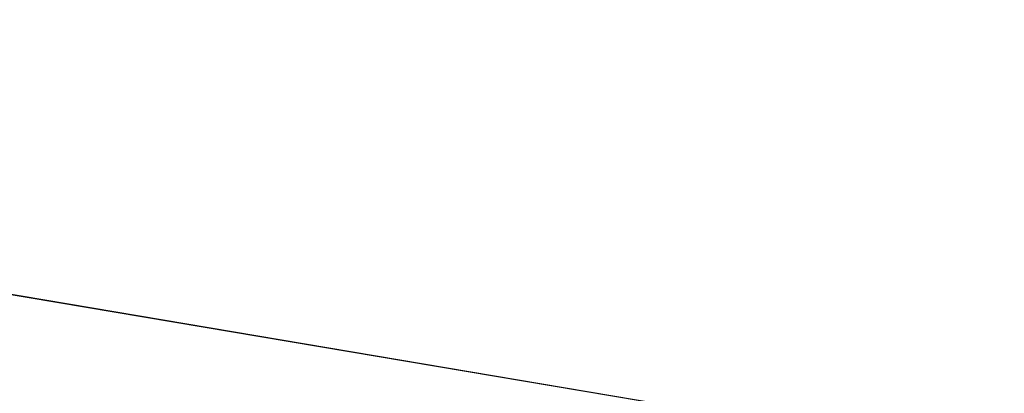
# Model space of a CAD drawing. Extents: x 0 to 80, y 0 to 80.
# Tile 474 of 656: x 9.284326 to 9.284966, y 35.421796 to 35.422039. Entities that reach past the tile are written whole.
import ezdxf

# ---------------------------------------------------------------- set-up
doc = ezdxf.new("R2010")
doc.units = 0
doc.header["$LTSCALE"] = 25.4
doc.layers.get('0').update_dxf_attribs({"color": 13, "linetype": 'CONTINUOUS'})

# ---------------------------------------------------------------- blocks, each defined once
blk = doc.blocks.new('ORBIT-I-KINKIET-20-7806-78')
at = {"color": 7}
blk.add_line((26.40274239, 35.64608002, 302.38388062), (25.67843819, 35.76836014, 302.75234985), dxfattribs=at)
blk.add_line((26.40274239, 35.64608002, 302.38388062), (25.67843819, 35.76836014, 302.75234985), dxfattribs=at)
mesh = blk.add_polyface(dxfattribs=at)
corners = [(25.93508911, 35.76836014, 344.92849731), (25.20296288, 35.64608002, 344.54324341), (25.93508911, 35.64608002, 344.92849731)]
mesh.append_faces([[corners[k] for k in face] for face in [(0, 1, 2)]], dxfattribs={"color": 7})
mesh = blk.add_polyface(dxfattribs=at)
corners = [(25.93508911, 35.76836014, 344.92849731), (25.20296288, 35.76836014, 344.54324341), (25.20296288, 35.64608002, 344.54324341)]
mesh.append_faces([[corners[k] for k in face] for face in [(0, 1, 2)]], dxfattribs={"color": 7})
mesh = blk.add_polyface(dxfattribs=at)
corners = [(26.40274239, 35.64608002, 302.38388062), (25.67843819, 35.76836014, 302.75234985), (26.40274239, 35.76836014, 302.38388062)]
mesh.append_faces([[corners[k] for k in face] for face in [(0, 1, 2)]], dxfattribs={"color": 7})
mesh = blk.add_polyface(dxfattribs=at)
corners = [(26.40274239, 35.64608002, 302.38388062), (25.67843819, 35.64608002, 302.75234985), (25.67843819, 35.76836014, 302.75234985)]
mesh.append_faces([[corners[k] for k in face] for face in [(0, 1, 2)]], dxfattribs={"color": 7})

msp = doc.modelspace()

# ---------------------------------------------------------------- block references
at = {"color": 0}
msp.add_blockref('ORBIT-I-KINKIET-20-7806-78', (-16.39661407, -0.34607825, -57.5), dxfattribs=at)

doc.saveas('drawing.dxf')
